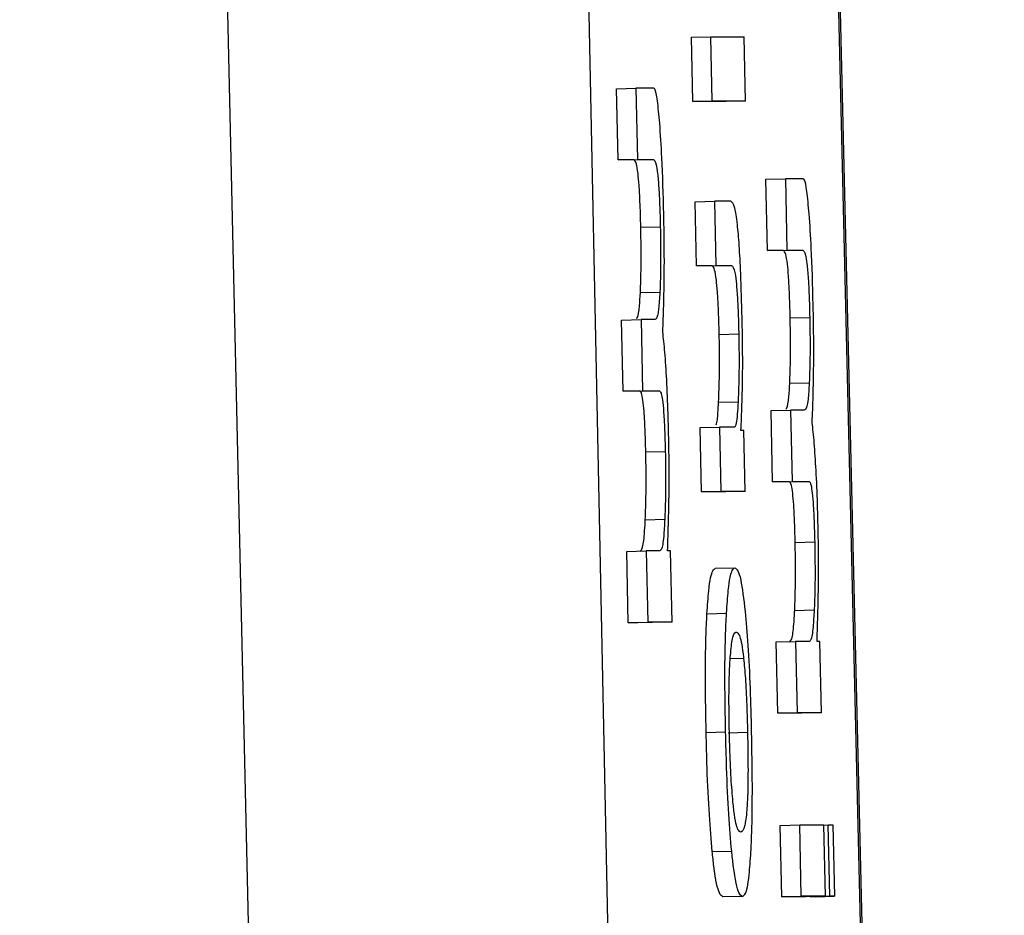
# Model space of a CAD drawing. Header units: inches. Extents: x 170 to 288, y 234 to 248.
# Tile 404 of 480: x 256.39484 to 256.40146, y 243.95442 to 243.96044. Entities that reach past the tile are written whole.
import ezdxf

# ---------------------------------------------------------------- set-up
doc = ezdxf.new("R2010")
doc.units = ezdxf.units.IN
doc.header["$LTSCALE"] = 0.25
doc.header["$MEASUREMENT"] = 0
doc.layers.add('STANDARD Z GUIDE MOTOR RH', color=7, linetype='Continuous')

msp = doc.modelspace()

# ---------------------------------------------------------------- linework, layer by layer
at = {"layer": 'STANDARD Z GUIDE MOTOR RH'}
for p, q in [((256.3972877, 243.9141631), (256.394841, 244.0222833)), ((256.3973944, 244.0222407), (256.3996175, 243.9141485)), ((256.3988731, 244.022257), (256.4014422, 243.9141547)), ((256.4014554, 243.9141489), (256.3988866, 244.022241)), ((256.3993534, 243.9603188), (256.3994842, 243.9603217)), ((256.3993628, 243.9598879), (256.3993534, 243.9603188)), ((256.3994842, 243.9603217), (256.3997079, 243.9603218)), ((256.3994939, 243.9598908), (256.3994842, 243.9603217)), ((256.3997176, 243.9598908), (256.3997079, 243.9603218)), ((256.39885, 243.9599736), (256.3989808, 243.9599765)), ((256.3991012, 243.9599765), (256.3989808, 243.9599765)), ((256.3989808, 243.9599765), (256.3989914, 243.9594977)), ((256.3988606, 243.9594947), (256.39885, 243.9599736)), ((256.3993628, 243.9598879), (256.3994939, 243.9598908)), ((256.3995865, 243.9598879), (256.3993628, 243.9598879)), ((256.3997176, 243.9598908), (256.3994939, 243.9598908)), ((256.3997176, 243.9598908), (256.3995865, 243.9598879)), ((256.3988606, 243.9594947), (256.3989914, 243.9594977)), ((256.3989682, 243.9594948), (256.3988606, 243.9594947)), ((256.3989682, 243.9594948), (256.3990993, 243.9594977)), ((256.3989914, 243.9594977), (256.3990993, 243.9594977)), ((256.3998537, 243.9593652), (256.3999845, 243.9593681)), ((256.3998644, 243.9588864), (256.3998537, 243.9593652)), ((256.400105, 243.9593682), (256.3999845, 243.9593681)), ((256.3999845, 243.9593681), (256.3999951, 243.9588893)), ((256.3993778, 243.9592145), (256.3995089, 243.9592174)), ((256.3993875, 243.9587835), (256.3993778, 243.9592145)), ((256.3996178, 243.9592174), (256.3995089, 243.9592174)), ((256.3995089, 243.9592174), (256.3995183, 243.9587864)), ((256.3990133, 243.9590434), (256.3991444, 243.9590463)), ((256.3998644, 243.9588864), (256.3999951, 243.9588893)), ((256.399972, 243.9588864), (256.3998644, 243.9588864)), ((256.399972, 243.9588864), (256.4001031, 243.9588893)), ((256.3999951, 243.9588893), (256.4001031, 243.9588893)), ((256.3993875, 243.9587835), (256.3995183, 243.9587864)), ((256.3994926, 243.9587835), (256.3996237, 243.9587865)), ((256.3995183, 243.9587864), (256.3996237, 243.9587865)), ((256.3994926, 243.9587835), (256.3993875, 243.9587835)), ((256.3990105, 243.9586038), (256.3991416, 243.9586067)), ((256.3988844, 243.9584198), (256.3990152, 243.9584228)), ((256.398895, 243.957941), (256.3988844, 243.9584198)), ((256.3991072, 243.9584228), (256.3990152, 243.9584228)), ((256.3990152, 243.9584228), (256.3990258, 243.9579439)), ((256.400017, 243.958435), (256.4001481, 243.9584379)), ((256.3995405, 243.9583234), (256.3996713, 243.9583263)), ((256.4000142, 243.9579954), (256.4001453, 243.9579984)), ((256.398895, 243.957941), (256.3990258, 243.9579439)), ((256.3990089, 243.957941), (256.398895, 243.957941)), ((256.3990089, 243.957941), (256.3991397, 243.9579439)), ((256.3990258, 243.9579439), (256.3991397, 243.9579439)), ((256.3995358, 243.9578675), (256.3996669, 243.9578704)), ((256.3998881, 243.9578115), (256.4000189, 243.9578144)), ((256.3998988, 243.9573326), (256.3998881, 243.9578115)), ((256.4001109, 243.9578144), (256.4000189, 243.9578144)), ((256.4000189, 243.9578144), (256.4000296, 243.9573355)), ((256.3994116, 243.9576971), (256.3995424, 243.9577001)), ((256.399421, 243.9572662), (256.3994116, 243.9576971)), ((256.3995424, 243.9577001), (256.3995521, 243.9572691)), ((256.399645, 243.9577001), (256.3995424, 243.9577001)), ((256.399706, 243.9576776), (256.399686, 243.9576776)), ((256.3997151, 243.9572691), (256.399706, 243.9576776)), ((256.3990468, 243.9575345), (256.3991779, 243.9575374)), ((256.3998988, 243.9573326), (256.4000296, 243.9573355)), ((256.4000127, 243.9573327), (256.3998988, 243.9573326)), ((256.4000127, 243.9573327), (256.4001434, 243.9573356)), ((256.4000296, 243.9573355), (256.4001434, 243.9573356)), ((256.399421, 243.9572662), (256.3995521, 243.9572691)), ((256.3995843, 243.9572662), (256.399421, 243.9572662)), ((256.3997151, 243.9572691), (256.3995521, 243.9572691)), ((256.3997151, 243.9572691), (256.3995843, 243.9572662)), ((256.3990437, 243.9570784), (256.3991744, 243.9570813)), ((256.3989188, 243.9568661), (256.3990496, 243.956869)), ((256.3990496, 243.956869), (256.3990602, 243.9563902)), ((256.3991422, 243.956869), (256.3990496, 243.956869)), ((256.3992129, 243.956869), (256.3991935, 243.956869)), ((256.3992236, 243.9563902), (256.3992129, 243.956869)), ((256.4000505, 243.9569262), (256.4001816, 243.9569291)), ((256.3989295, 243.9563872), (256.3989188, 243.9568661)), ((256.3995152, 243.9567522), (256.399646, 243.9567551)), ((256.4000474, 243.95647), (256.4001782, 243.9564729)), ((256.3994579, 243.9564475), (256.399589, 243.9564504)), ((256.3989295, 243.9563872), (256.3990602, 243.9563902)), ((256.3990925, 243.9563873), (256.3989295, 243.9563872)), ((256.3992236, 243.9563902), (256.3990602, 243.9563902)), ((256.3992236, 243.9563902), (256.3990925, 243.9563873)), ((256.3999225, 243.9562577), (256.4000533, 243.9562606)), ((256.3999332, 243.9557789), (256.3999225, 243.9562577)), ((256.4001459, 243.9562607), (256.4000533, 243.9562606)), ((256.4000533, 243.9562606), (256.400064, 243.9557818)), ((256.4002167, 243.9562607), (256.4001973, 243.9562607)), ((256.4002273, 243.9557818), (256.4002167, 243.9562607)), ((256.3997042, 243.9561468), (256.3996084, 243.9561447)), ((256.3999332, 243.9557789), (256.400064, 243.9557818)), ((256.4000962, 243.9557789), (256.3999332, 243.9557789)), ((256.4002273, 243.9557818), (256.400064, 243.9557818)), ((256.4002273, 243.9557818), (256.4000962, 243.9557789)), ((256.3994523, 243.9556501), (256.3995831, 243.955653)), ((256.3995997, 243.9556479), (256.3997307, 243.9556508)), ((256.3999498, 243.9550257), (256.4000809, 243.9550286)), ((256.3999604, 243.9545469), (256.3999498, 243.9550257)), ((256.4000809, 243.9550286), (256.4002439, 243.9550287)), ((256.4000915, 243.9545498), (256.4000809, 243.9550286)), ((256.4002545, 243.9545498), (256.4002439, 243.9550287)), ((256.4002439, 243.955028), (256.4002724, 243.9550287)), ((256.4002827, 243.9545498), (256.4002724, 243.9550287)), ((256.4002724, 243.9550287), (256.4003043, 243.9550287)), ((256.4003043, 243.9550287), (256.4003149, 243.9545498)), ((256.3994933, 243.9548504), (256.3996241, 243.9548533)), ((256.3996957, 243.9545487), (256.3995649, 243.9545458)), ((256.3999604, 243.9545469), (256.4000915, 243.9545498)), ((256.4001237, 243.9545469), (256.3999604, 243.9545469)), ((256.4002545, 243.9545498), (256.4000915, 243.9545498)), ((256.4002545, 243.9545498), (256.4001237, 243.9545469)), ((256.4002827, 243.9545498), (256.4001519, 243.9545469)), ((256.4001841, 243.9545469), (256.4001519, 243.9545469)), ((256.4001841, 243.9545469), (256.4003149, 243.9545498)), ((256.4003149, 243.9545498), (256.4002827, 243.9545498))]:
    msp.add_line(p, q, dxfattribs=at)
for points, knots in [([(256.3991406, 243.9597415), (256.3991356, 243.9597966), (256.3991255, 243.9599069), (256.3991116, 243.9599695), (256.3991039, 243.9599747), (256.3991012, 243.9599765)], [0, 0, 0, 0, 0.394424, 0.789686, 1, 1, 1, 1]), ([(256.3991676, 243.9591311), (256.3991641, 243.9592628), (256.3991582, 243.9594888), (256.3991458, 243.9596671), (256.3991406, 243.9597415)], [0, 0, 0, 0, 0.582648, 1, 1, 1, 1]), ([(256.3990133, 243.9590434), (256.3990118, 243.9591024), (256.3990093, 243.9592022), (256.3990022, 243.9593276), (256.3989942, 243.9594185), (256.3989817, 243.959485), (256.3989733, 243.9594911), (256.3989682, 243.9594948)], [0, 0, 0, 0, 0.210606, 0.356092, 0.501761, 0.700053, 1, 1, 1, 1]), ([(256.3990993, 243.9594977), (256.3991051, 243.9594933), (256.3991139, 243.9594866), (256.3991261, 243.9594117), (256.3991343, 243.9593164), (256.3991409, 243.9591876), (256.3991431, 243.9590965), (256.3991444, 243.9590463)], [0, 0, 0, 0, 0.3323411, 0.5019654, 0.6733423, 0.8201657, 1, 1, 1, 1]), ([(256.4001444, 243.9591331), (256.4001393, 243.9591882), (256.4001293, 243.9592985), (256.4001154, 243.9593612), (256.4001076, 243.9593664), (256.400105, 243.9593682)], [0, 0, 0, 0, 0.39448, 0.789584, 1, 1, 1, 1]), ([(256.3996941, 243.9584341), (256.3996914, 243.9585357), (256.3996869, 243.9587082), (256.3996751, 243.9589274), (256.3996612, 243.9590856), (256.3996406, 243.9592006), (256.3996264, 243.9592111), (256.3996178, 243.9592174)], [0, 0, 0, 0, 0.21285, 0.361159, 0.509768, 0.704421, 1, 1, 1, 1]), ([(256.3991713, 243.9587251), (256.3991715, 243.9587772), (256.3991719, 243.9589064), (256.3991692, 243.9590471), (256.3991676, 243.9591311)], [0, 0, 0, 0, 0.403599, 1, 1, 1, 1]), ([(256.4001713, 243.9585227), (256.4001679, 243.9586544), (256.400162, 243.9588804), (256.4001496, 243.9590587), (256.4001444, 243.9591331)], [0, 0, 0, 0, 0.582672, 1, 1, 1, 1]), ([(256.3990105, 243.9586038), (256.3990124, 243.9586578), (256.399016, 243.958757), (256.3990156, 243.9589189), (256.3990139, 243.9590118), (256.3990133, 243.9590434)], [0, 0, 0, 0, 0.440856, 0.810012, 1, 1, 1, 1]), ([(256.3991444, 243.9590463), (256.3991454, 243.958984), (256.3991475, 243.9588593), (256.3991455, 243.9587106), (256.3991427, 243.9586367), (256.3991416, 243.9586067)], [0, 0, 0, 0, 0.37304, 0.746083, 1, 1, 1, 1]), ([(256.400017, 243.958435), (256.4000156, 243.958494), (256.4000131, 243.9585938), (256.4000059, 243.9587193), (256.3999979, 243.9588101), (256.3999855, 243.9588767), (256.3999771, 243.9588827), (256.399972, 243.9588864)], [0, 0, 0, 0, 0.2106204, 0.3560669, 0.5017419, 0.7000416, 1, 1, 1, 1]), ([(256.4001031, 243.9588893), (256.4001089, 243.9588849), (256.4001176, 243.9588782), (256.4001298, 243.9588034), (256.4001381, 243.958708), (256.4001446, 243.9585792), (256.4001469, 243.9584881), (256.4001481, 243.9584379)], [0, 0, 0, 0, 0.332271, 0.501993, 0.673314, 0.820147, 1, 1, 1, 1]), ([(256.3996237, 243.9587865), (256.3996312, 243.9587803), (256.3996415, 243.9587718), (256.3996557, 243.9586678), (256.3996628, 243.9585654), (256.3996686, 243.9584453), (256.3996704, 243.9583654), (256.3996713, 243.9583263)], [0, 0, 0, 0, 0.413253, 0.568876, 0.725701, 0.865922, 1, 1, 1, 1]), ([(256.399161, 243.9583405), (256.3991633, 243.9583975), (256.3991679, 243.9585129), (256.3991702, 243.9586538), (256.3991713, 243.9587251)], [0, 0, 0, 0, 0.494391, 1, 1, 1, 1]), ([(256.3995405, 243.9583234), (256.3995388, 243.9583842), (256.3995358, 243.9584865), (256.3995289, 243.9586129), (256.39952, 243.9587052), (256.3995075, 243.9587735), (256.3994982, 243.9587798), (256.3994926, 243.9587835)], [0, 0, 0, 0, 0.20663, 0.34775, 0.488883, 0.693133, 1, 1, 1, 1]), ([(256.3989839, 243.9584296), (256.3989864, 243.9584317), (256.3989941, 243.958438), (256.3990037, 243.9584888), (256.3990086, 243.9585722), (256.3990105, 243.9586038)], [0, 0, 0, 0, 0.234519, 0.709409, 1, 1, 1, 1]), ([(256.3991416, 243.9586067), (256.399139, 243.9585659), (256.3991325, 243.958465), (256.3991196, 243.9584279), (256.3991102, 243.958424), (256.3991072, 243.9584228)], [0, 0, 0, 0, 0.314072, 0.776795, 1, 1, 1, 1]), ([(256.400175, 243.9581167), (256.4001752, 243.9581688), (256.4001756, 243.958298), (256.4001729, 243.9584388), (256.4001713, 243.9585227)], [0, 0, 0, 0, 0.4036211, 1, 1, 1, 1]), ([(256.3996976, 243.9580574), (256.3996978, 243.9581073), (256.3996982, 243.9582273), (256.3996956, 243.9583578), (256.3996941, 243.9584341)], [0, 0, 0, 0, 0.415578, 1, 1, 1, 1]), ([(256.4000142, 243.9579954), (256.4000162, 243.9580494), (256.4000198, 243.9581486), (256.4000193, 243.9583105), (256.4000176, 243.9584034), (256.400017, 243.958435)], [0, 0, 0, 0, 0.4409253, 0.8100411, 1, 1, 1, 1]), ([(256.4001481, 243.9584379), (256.4001492, 243.9583756), (256.4001512, 243.958251), (256.4001492, 243.9581022), (256.4001465, 243.9580283), (256.4001453, 243.9579984)], [0, 0, 0, 0, 0.373019, 0.745984, 1, 1, 1, 1]), ([(256.3991873, 243.9580188), (256.3991834, 243.9580834), (256.3991756, 243.9582118), (256.3991658, 243.9582978), (256.399161, 243.9583405)], [0, 0, 0, 0, 0.50314, 1, 1, 1, 1]), ([(256.3995358, 243.9578675), (256.3995382, 243.957926), (256.3995424, 243.9580254), (256.3995427, 243.9581938), (256.3995411, 243.9582877), (256.3995405, 243.9583234)], [0, 0, 0, 0, 0.469987, 0.798469, 1, 1, 1, 1]), ([(256.3996713, 243.9583263), (256.3996723, 243.9582686), (256.3996744, 243.9581534), (256.3996719, 243.9579956), (256.3996686, 243.9579133), (256.3996669, 243.9578704)], [0, 0, 0, 0, 0.324434, 0.647903, 1, 1, 1, 1]), ([(256.4001647, 243.9577321), (256.400167, 243.9577892), (256.4001716, 243.9579046), (256.4001739, 243.9580455), (256.400175, 243.9581167)], [0, 0, 0, 0, 0.494387, 1, 1, 1, 1]), ([(256.3992004, 243.9576497), (256.3991993, 243.9576977), (256.3991963, 243.9578252), (256.3991907, 243.9579445), (256.3991873, 243.9580188)], [0, 0, 0, 0, 0.377141, 1, 1, 1, 1]), ([(256.399686, 243.9576776), (256.3996886, 243.9577329), (256.399694, 243.9578449), (256.3996964, 243.957986), (256.3996976, 243.9580574)], [0, 0, 0, 0, 0.493848, 1, 1, 1, 1]), ([(256.3999876, 243.9578212), (256.3999902, 243.9578233), (256.3999978, 243.9578297), (256.4000074, 243.9578804), (256.4000124, 243.9579638), (256.4000142, 243.9579954)], [0, 0, 0, 0, 0.234404, 0.709492, 1, 1, 1, 1]), ([(256.4001453, 243.9579984), (256.4001427, 243.9579576), (256.4001362, 243.9578566), (256.4001233, 243.9578196), (256.4001139, 243.9578157), (256.4001109, 243.9578144)], [0, 0, 0, 0, 0.314105, 0.776769, 1, 1, 1, 1]), ([(256.3990468, 243.9575345), (256.3990455, 243.9575867), (256.3990432, 243.9576759), (256.399037, 243.957791), (256.3990298, 243.9578736), (256.3990199, 243.9579323), (256.399013, 243.9579378), (256.3990089, 243.957941)], [0, 0, 0, 0, 0.217728, 0.371863, 0.52656, 0.716554, 1, 1, 1, 1]), ([(256.3991397, 243.9579439), (256.3991443, 243.9579402), (256.3991514, 243.9579344), (256.3991614, 243.9578711), (256.3991684, 243.9577867), (256.3991745, 243.9576703), (256.3991766, 243.957586), (256.3991779, 243.9575374)], [0, 0, 0, 0, 0.303802, 0.475141, 0.647945, 0.796881, 1, 1, 1, 1]), ([(256.3995196, 243.9577149), (256.3995215, 243.9577192), (256.3995273, 243.9577321), (256.3995322, 243.9577993), (256.3995351, 243.957854), (256.3995358, 243.9578675)], [0, 0, 0, 0, 0.274701, 0.82167, 1, 1, 1, 1]), ([(256.3996669, 243.9578704), (256.3996633, 243.9578134), (256.3996575, 243.9577202), (256.3996485, 243.9577057), (256.399645, 243.9577001)], [0, 0, 0, 0, 0.61101, 1, 1, 1, 1]), ([(256.400191, 243.9574104), (256.4001871, 243.957475), (256.4001794, 243.9576035), (256.4001696, 243.9576894), (256.4001647, 243.9577321)], [0, 0, 0, 0, 0.503073, 1, 1, 1, 1]), ([(256.3991935, 243.956869), (256.399198, 243.9570027), (256.3992049, 243.9572082), (256.3992036, 243.9575035), (256.399201, 243.9576243), (256.3992004, 243.9576497)], [0, 0, 0, 0, 0.595126, 0.914999, 1, 1, 1, 1]), ([(256.3990437, 243.9570784), (256.3990457, 243.9571339), (256.3990494, 243.9572349), (256.3990495, 243.957403), (256.3990475, 243.9575), (256.3990468, 243.9575345)], [0, 0, 0, 0, 0.440955, 0.801224, 1, 1, 1, 1]), ([(256.3991779, 243.9575374), (256.3991789, 243.957474), (256.3991809, 243.9573473), (256.399179, 243.957192), (256.3991758, 243.9571145), (256.3991744, 243.9570813)], [0, 0, 0, 0, 0.363509, 0.726983, 1, 1, 1, 1]), ([(256.4002041, 243.9570413), (256.400203, 243.9570894), (256.4002, 243.9572168), (256.4001945, 243.9573361), (256.400191, 243.9574104)], [0, 0, 0, 0, 0.377141, 1, 1, 1, 1]), ([(256.4000505, 243.9569262), (256.4000492, 243.9569784), (256.400047, 243.9570675), (256.4000407, 243.9571826), (256.4000335, 243.9572653), (256.4000236, 243.957324), (256.4000168, 243.9573294), (256.4000127, 243.9573327)], [0, 0, 0, 0, 0.217723, 0.371858, 0.52656, 0.716552, 1, 1, 1, 1]), ([(256.4001434, 243.9573356), (256.400148, 243.9573319), (256.4001551, 243.9573261), (256.4001652, 243.9572627), (256.4001721, 243.9571784), (256.4001782, 243.957062), (256.4001804, 243.9569777), (256.4001816, 243.9569291)], [0, 0, 0, 0, 0.303808, 0.475048, 0.647932, 0.796871, 1, 1, 1, 1]), ([(256.3990111, 243.9568661), (256.3990179, 243.9568744), (256.3990301, 243.9568894), (256.3990393, 243.9569963), (256.399043, 243.9570666), (256.3990437, 243.9570784)], [0, 0, 0, 0, 0.505989, 0.917662, 1, 1, 1, 1]), ([(256.3991744, 243.9570813), (256.3991722, 243.9570408), (256.3991669, 243.9569425), (256.3991548, 243.9568779), (256.3991457, 243.9568715), (256.3991422, 243.956869)], [0, 0, 0, 0, 0.301532, 0.733431, 1, 1, 1, 1]), ([(256.4001973, 243.9562607), (256.4002017, 243.9563943), (256.4002086, 243.9565999), (256.4002073, 243.9568951), (256.4002047, 243.9570159), (256.4002041, 243.9570413)], [0, 0, 0, 0, 0.595104, 0.915007, 1, 1, 1, 1]), ([(256.4000474, 243.95647), (256.4000494, 243.9565256), (256.4000531, 243.9566266), (256.4000532, 243.9567947), (256.4000512, 243.9568917), (256.4000505, 243.9569262)], [0, 0, 0, 0, 0.440972, 0.801194, 1, 1, 1, 1]), ([(256.4001816, 243.9569291), (256.4001826, 243.9568657), (256.4001847, 243.9567389), (256.4001828, 243.9565837), (256.4001795, 243.9565062), (256.4001782, 243.9564729)], [0, 0, 0, 0, 0.363511, 0.726988, 1, 1, 1, 1]), ([(256.3994579, 243.9564475), (256.3994617, 243.956502), (256.3994719, 243.9566522), (256.3994931, 243.9567396), (256.3995092, 243.9567488), (256.3995152, 243.9567522)], [0, 0, 0, 0, 0.2641439, 0.7267219, 1, 1, 1, 1]), ([(256.399589, 243.9564504), (256.3995928, 243.9565049), (256.3996031, 243.956655), (256.3996237, 243.9567426), (256.3996402, 243.9567517), (256.3996463, 243.9567551)], [0, 0, 0, 0, 0.264143, 0.726636, 1, 1, 1, 1]), ([(256.3996463, 243.9567551), (256.3996591, 243.9567458), (256.3996817, 243.9567292), (256.3997048, 243.9565439), (256.3997148, 243.9564633)], [0, 0, 0, 0, 0.564825, 1, 1, 1, 1]), ([(256.4001782, 243.9564729), (256.4001758, 243.9564325), (256.4001701, 243.9563341), (256.4001586, 243.9562695), (256.4001494, 243.9562631), (256.4001459, 243.9562607)], [0, 0, 0, 0, 0.301553, 0.733546, 1, 1, 1, 1]), ([(256.3994523, 243.9556501), (256.3994503, 243.9557649), (256.3994463, 243.9559953), (256.3994495, 243.9562711), (256.3994555, 243.9563972), (256.3994579, 243.9564475)], [0, 0, 0, 0, 0.374299, 0.7508, 1, 1, 1, 1]), ([(256.3995831, 243.955653), (256.399581, 243.9557678), (256.399577, 243.9559982), (256.3995806, 243.9562741), (256.3995866, 243.9564002), (256.399589, 243.9564504)], [0, 0, 0, 0, 0.374293, 0.7508, 1, 1, 1, 1]), ([(256.3997148, 243.9564633), (256.3997211, 243.9563918), (256.3997336, 243.9562486), (256.3997481, 243.9559545), (256.3997533, 243.9557508), (256.3997558, 243.955653)], [0, 0, 0, 0, 0.34154, 0.684081, 1, 1, 1, 1]), ([(256.4000148, 243.9562578), (256.4000216, 243.956266), (256.4000338, 243.9562811), (256.4000431, 243.956388), (256.4000468, 243.9564583), (256.4000474, 243.95647)], [0, 0, 0, 0, 0.505884, 0.917568, 1, 1, 1, 1]), ([(256.3996128, 243.9561356), (256.3996166, 243.9561804), (256.3996273, 243.9563042), (256.3996444, 243.9563224), (256.399655, 243.956324), (256.3996563, 243.9563242)], [0, 0, 0, 0, 0.333372, 0.921973, 1, 1, 1, 1]), ([(256.3996563, 243.9563242), (256.3996627, 243.9563203), (256.3996773, 243.9563117), (256.3996934, 243.9562381), (256.3997029, 243.9561574), (256.3997042, 243.9561468)], [0, 0, 0, 0, 0.408996, 0.922281, 1, 1, 1, 1]), ([(256.3997042, 243.9561468), (256.3997083, 243.9561051), (256.3997166, 243.9560213), (256.3997256, 243.9558407), (256.3997291, 243.9557127), (256.3997307, 243.9556508)], [0, 0, 0, 0, 0.3391666, 0.680092, 1, 1, 1, 1]), ([(256.3996084, 243.955653), (256.3996073, 243.9557186), (256.399605, 243.9558501), (256.3996069, 243.9560193), (256.3996109, 243.9560987), (256.3996128, 243.9561356)], [0, 0, 0, 0, 0.347872, 0.697311, 1, 1, 1, 1]), ([(256.3994933, 243.9548504), (256.3994866, 243.9549278), (256.3994731, 243.955083), (256.3994589, 243.955377), (256.3994542, 243.9555701), (256.3994523, 243.9556501)], [0, 0, 0, 0, 0.368136, 0.738094, 1, 1, 1, 1]), ([(256.3996241, 243.9548533), (256.3996173, 243.9549307), (256.3996037, 243.955086), (256.3995902, 243.9553799), (256.3995852, 243.955573), (256.3995831, 243.955653)], [0, 0, 0, 0, 0.368138, 0.738083, 1, 1, 1, 1]), ([(256.3996344, 243.9551676), (256.3996299, 243.9552154), (256.3996208, 243.9553113), (256.3996126, 243.9554924), (256.3996096, 243.955609), (256.3996084, 243.955653)], [0, 0, 0, 0, 0.3818505, 0.7669635, 1, 1, 1, 1]), ([(256.3997307, 243.9556508), (256.3997322, 243.9555626), (256.3997346, 243.9554145), (256.3997321, 243.9552359), (256.3997245, 243.9551015), (256.3997091, 243.9549949), (256.3996939, 243.9549855), (256.3996844, 243.9549796)], [0, 0, 0, 0, 0.19165, 0.321563, 0.451198, 0.660077, 1, 1, 1, 1]), ([(256.3997558, 243.955653), (256.3997579, 243.9555313), (256.3997623, 243.955287), (256.3997586, 243.9550105), (256.399753, 243.9548882), (256.3997511, 243.9548466)], [0, 0, 0, 0, 0.395749, 0.794702, 1, 1, 1, 1]), ([(256.3996844, 243.9549796), (256.3996785, 243.9549828), (256.3996644, 243.9549905), (256.3996461, 243.9550592), (256.399636, 243.9551523), (256.3996344, 243.9551676)], [0, 0, 0, 0, 0.374965, 0.897076, 1, 1, 1, 1]), ([(256.3995649, 243.9545458), (256.3995572, 243.9545503), (256.3995375, 243.9545618), (256.3995125, 243.9546704), (256.3994969, 243.9548164), (256.3994933, 243.9548504)], [0, 0, 0, 0, 0.332339, 0.844662, 1, 1, 1, 1]), ([(256.3996957, 243.9545487), (256.3996881, 243.9545532), (256.3996688, 243.9545647), (256.3996433, 243.9546733), (256.3996277, 243.9548193), (256.3996241, 243.9548533)], [0, 0, 0, 0, 0.332321, 0.8446617, 1, 1, 1, 1]), ([(256.3997511, 243.9548466), (256.3997473, 243.9547919), (256.3997372, 243.9546451), (256.3997174, 243.9545605), (256.3997016, 243.9545519), (256.3996957, 243.9545487)], [0, 0, 0, 0, 0.271178, 0.727286, 1, 1, 1, 1])]:
    msp.add_open_spline(points, degree=3, knots=knots, dxfattribs=at)

doc.saveas('drawing.dxf')
